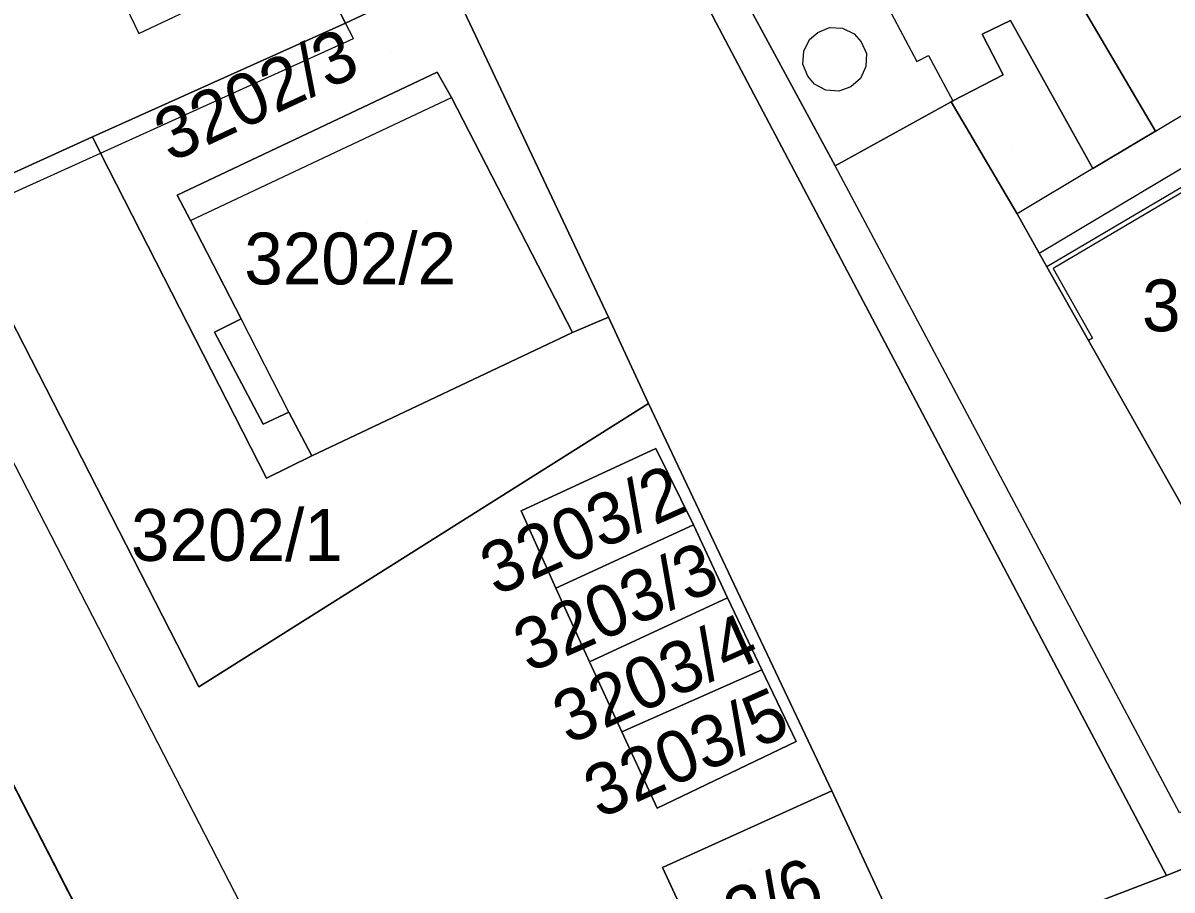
# Model space of a CAD drawing. Extents: x -264070 to -262271, y -1238894 to -1238141.
# Drawn here: x -263037.24 to -262992.87, y -1238701.34 to -1238667.88 of the extents above; entities that cross this region are included whole.
import ezdxf

# ---------------------------------------------------------------- set-up
doc = ezdxf.new("R2010")
doc.units = 0
for name, color, linetype in [('body_kn', 7, 'Continuous'), ('kladpar_druhypozemkov', 7, 'Continuous'), ('kladpar_hranice', 7, 'Continuous'), ('kladpar_parcelnecisla', 7, 'Continuous'), ('kladpar_plochy', 7, 'Continuous'), ('zappar_hrandruhpozemk', 7, 'Continuous')]:
    doc.layers.add(name, color=color, linetype=linetype)

msp = doc.modelspace()

# ---------------------------------------------------------------- linework, layer by layer
at = {"layer": 'body_kn'}
for p, q in [((-263024.79, -1238667.89), (-263024.79, -1238667.89)), ((-263024.79, -1238667.89), (-263024.79, -1238667.89)), ((-263006.09, -1238668.06), (-263006.09, -1238668.06)), ((-263005.59, -1238668.08), (-263005.59, -1238668.08)), ((-263032.76, -1238668.29), (-263032.76, -1238668.29)), ((-263024.48, -1238668.48), (-263024.48, -1238668.48)), ((-263006.87, -1238668.52), (-263006.87, -1238668.52)), ((-263006.55, -1238668.25), (-263006.55, -1238668.25)), ((-263005.14, -1238668.3), (-263005.14, -1238668.3)), ((-263000.2, -1238668.31), (-263000.2, -1238668.31)), ((-263007.09, -1238668.97), (-263007.09, -1238668.97)), ((-263004.87, -1238668.61), (-263004.87, -1238668.61)), ((-263007.12, -1238669.47), (-263007.12, -1238669.47)), ((-263004.67, -1238669.06), (-263004.67, -1238669.06)), ((-263002.72, -1238669.36), (-263002.72, -1238669.36)), ((-263002.27, -1238669.13), (-263002.27, -1238669.13)), ((-263021.24, -1238669.78), (-263021.24, -1238669.78)), ((-263021.24, -1238669.78), (-263021.24, -1238669.78)), ((-263004.69, -1238669.56), (-263004.69, -1238669.56)), ((-262999.39, -1238669.88), (-262999.39, -1238669.88)), ((-263006.93, -1238669.93), (-263006.93, -1238669.93)), ((-263006.68, -1238670.24), (-263006.68, -1238670.24)), ((-263006.68, -1238670.24), (-263006.68, -1238670.24)), ((-263005.27, -1238670.35), (-263005.27, -1238670.35)), ((-263004.9, -1238670.02), (-263004.9, -1238670.02)), ((-263020.69, -1238670.76), (-263020.69, -1238670.76)), ((-263006.24, -1238670.47), (-263006.24, -1238670.47)), ((-263005.74, -1238670.51), (-263005.74, -1238670.51)), ((-263001.4, -1238670.92), (-263001.4, -1238670.92)), ((-263001.4, -1238670.92), (-263001.4, -1238670.92)), ((-263001.34, -1238670.88), (-263001.34, -1238670.88)), ((-263001.34, -1238670.88), (-263001.34, -1238670.88)), ((-262993.51, -1238672.05), (-262993.51, -1238672.05)), ((-262993.51, -1238672.05), (-262993.51, -1238672.05)), ((-263034.55, -1238672.27), (-263034.55, -1238672.27)), ((-263034.24, -1238672.91), (-263034.24, -1238672.91)), ((-263034.24, -1238672.91), (-263034.24, -1238672.91)), ((-263005.88, -1238673.39), (-263005.88, -1238673.39)), ((-262995.93, -1238673.5), (-262995.93, -1238673.5)), ((-262995.93, -1238673.5), (-262995.93, -1238673.5)), ((-263031.28, -1238674.52), (-263031.28, -1238674.52)), ((-263030.77, -1238675.5), (-263030.77, -1238675.5)), ((-263030.77, -1238675.5), (-263030.77, -1238675.5)), ((-262998.85, -1238675.25), (-262998.85, -1238675.25)), ((-262998, -1238676.77), (-262998, -1238676.77)), ((-262998, -1238676.77), (-262998, -1238676.77)), ((-262997.71, -1238677.29), (-262997.71, -1238677.29)), ((-262997.46, -1238677.36), (-262997.46, -1238677.36)), ((-263014.63, -1238679.23), (-263014.63, -1238679.23)), ((-263028.82, -1238679.3), (-263028.82, -1238679.3)), ((-263029.84, -1238679.81), (-263029.84, -1238679.81)), ((-263016.02, -1238679.82), (-263016.02, -1238679.82)), ((-262995.94, -1238680.05), (-262995.94, -1238680.05)), ((-262996.09, -1238680.14), (-262996.09, -1238680.14)), ((-263013.08, -1238682.56), (-263013.08, -1238682.56)), ((-263013.08, -1238682.56), (-263013.08, -1238682.56)), ((-263026.97, -1238682.9), (-263026.97, -1238682.9)), ((-263026.97, -1238682.9), (-263026.97, -1238682.9)), ((-263027.96, -1238683.37), (-263027.96, -1238683.37)), ((-263012.8, -1238684.3), (-263012.8, -1238684.3)), ((-263012.8, -1238684.3), (-263012.8, -1238684.3)), ((-263026.09, -1238684.59), (-263026.09, -1238684.59)), ((-263027.83, -1238685.45), (-263027.83, -1238685.45)), ((-263027.83, -1238685.45), (-263027.83, -1238685.45)), ((-263018, -1238686.71), (-263018, -1238686.71)), ((-263011.35, -1238687.25), (-263011.35, -1238687.25)), ((-263011.35, -1238687.25), (-263011.35, -1238687.25)), ((-263016.66, -1238689.69), (-263016.66, -1238689.69)), ((-263010.03, -1238690.07), (-263010.03, -1238690.07)), ((-263010.03, -1238690.07), (-263010.03, -1238690.07)), ((-263015.36, -1238692.54), (-263015.36, -1238692.54)), ((-263008.71, -1238692.85), (-263008.71, -1238692.85)), ((-263008.71, -1238692.85), (-263008.71, -1238692.85)), ((-263030.45, -1238693.5), (-263030.45, -1238693.5)), ((-263014.11, -1238695.24), (-263014.11, -1238695.24)), ((-263007.38, -1238695.61), (-263007.38, -1238695.61)), ((-263006, -1238697.52), (-263006, -1238697.52)), ((-263006, -1238697.52), (-263006, -1238697.52)), ((-263012.75, -1238698.18), (-263012.75, -1238698.18)), ((-263012.55, -1238700.48), (-263012.55, -1238700.48)), ((-262993.08, -1238700.78), (-262993.08, -1238700.78))]:
    msp.add_line(p, q, dxfattribs=at)
at = {"layer": 'kladpar_druhypozemkov'}
for p, q in [((-263023.05, -1238668.97), (-263023.05, -1238668.97)), ((-262999.02, -1238672.7), (-262999.02, -1238672.7)), ((-263023.95, -1238675.57), (-263023.95, -1238675.57)), ((-263014.93, -1238686.11), (-263014.93, -1238686.11)), ((-263028.96, -1238686.83), (-263028.96, -1238686.83)), ((-263013.73, -1238689.14), (-263013.73, -1238689.14)), ((-263012.4, -1238691.95), (-263012.4, -1238691.95)), ((-263011.18, -1238694.6), (-263011.18, -1238694.6)), ((-263009.13, -1238700.58), (-263009.13, -1238700.58))]:
    msp.add_line(p, q, dxfattribs=at)
at = {"layer": 'kladpar_hranice'}
msp.add_line((-263030.45, -1238693.5), (-263013.08, -1238682.56), dxfattribs=at)
for points in [[(-263052.34, -1238643.78), (-263046.08, -1238640.73), (-263039.68, -1238637.68), (-263037.08, -1238642.72), (-263026.17, -1238665.15), (-263024.79, -1238667.89), (-263034.55, -1238672.27), (-263042.28, -1238675.79), (-263047.47, -1238678.02), (-263057.58, -1238682.28), (-263058.06, -1238682.52), (-263071.86, -1238689.44), (-263073.49, -1238686.13), (-263075.06, -1238683.1), (-263076.21, -1238680.88), (-263080.88, -1238671.6), (-263083.53, -1238666.42), (-263086.84, -1238660.33), (-263094.51, -1238645.44), (-263098.48, -1238637.75), (-263081.88, -1238630.26), (-263063.39, -1238621.65)], [(-263002.72, -1238704.48), (-263003.68, -1238702.54), (-263006, -1238697.52), (-263013.08, -1238682.56), (-263014.63, -1238679.23), (-263020.86, -1238666.04), (-263024.79, -1238667.89), (-263026.17, -1238665.15), (-263037.08, -1238642.72), (-263039.68, -1238637.68), (-263043.28, -1238630.23), (-263035, -1238626.43), (-263027.76, -1238641.45), (-263026.91, -1238643.19), (-263023.76, -1238649.66), (-263020.39, -1238657.1), (-263017.48, -1238655.9), (-263016.81, -1238655.62), (-263010.47, -1238667.87), (-262993.08, -1238700.78), (-263002.72, -1238704.48)], [(-262997.81, -1238647.72), (-262996.13, -1238647.01), (-262994.92, -1238646.51), (-262993.71, -1238645.98), (-262991.75, -1238645.12), (-262971.32, -1238636.73), (-262969.81, -1238639.74), (-262968.79, -1238641.75), (-262950.35, -1238677.31), (-262948.95, -1238680.03), (-262948.59, -1238680.74), (-262947.65, -1238682.57), (-262968.3, -1238690.84), (-262971.51, -1238692.13), (-262993.08, -1238700.78), (-263010.47, -1238667.87), (-263016.81, -1238655.62), (-262999.1, -1238648.26), (-262997.81, -1238647.72)], [(-263001.34, -1238670.88), (-263001.4, -1238670.92), (-263005.88, -1238673.39), (-263009.23, -1238667.22), (-263011.64, -1238663.12), (-263011.2, -1238662.89), (-263013.53, -1238658.53), (-263005.27, -1238654.19), (-263004.22, -1238656.07), (-263001.28, -1238654.57), (-262997.26, -1238662.26), (-262995.51, -1238665.84), (-262996.76, -1238666.51), (-262993.51, -1238672.05), (-262995.93, -1238673.5), (-262999.11, -1238667.78), (-263000.2, -1238668.31), (-262999.39, -1238669.88), (-263001.34, -1238670.88)], [(-262992.04, -1238659.39), (-262997.26, -1238662.26), (-263001.28, -1238654.57), (-263004.22, -1238656.07), (-263005.27, -1238654.19), (-263013.53, -1238658.53), (-263011.2, -1238662.89), (-263011.64, -1238663.12), (-263009.23, -1238667.22), (-263005.88, -1238673.39)], [(-263001.4, -1238670.92), (-263001.34, -1238670.88), (-262999.39, -1238669.88), (-263000.2, -1238668.31), (-262999.11, -1238667.78), (-262995.93, -1238673.5), (-262993.51, -1238672.05), (-262996.76, -1238666.51), (-262995.51, -1238665.84), (-262997.26, -1238662.26), (-262992.04, -1238659.39)], [(-263024.79, -1238667.89), (-263020.86, -1238666.04), (-263014.63, -1238679.23), (-263016.02, -1238679.82), (-263020.69, -1238670.76), (-263021.24, -1238669.78), (-263031.28, -1238674.52), (-263030.77, -1238675.5), (-263028.82, -1238679.3), (-263029.84, -1238679.81), (-263027.96, -1238683.37), (-263026.97, -1238682.9), (-263026.09, -1238684.59), (-263027.83, -1238685.45), (-263034.24, -1238672.91), (-263034.55, -1238672.27), (-263024.79, -1238667.89)], [(-263021.24, -1238669.78), (-263020.69, -1238670.76), (-263016.02, -1238679.82), (-263026.09, -1238684.59), (-263026.97, -1238682.9), (-263027.96, -1238683.37), (-263029.84, -1238679.81), (-263028.82, -1238679.3), (-263030.77, -1238675.5), (-263031.28, -1238674.52), (-263021.24, -1238669.78)], [(-263005.88, -1238673.39), (-263001.4, -1238670.92), (-262998.85, -1238675.25), (-262998, -1238676.77), (-262997.71, -1238677.29), (-262996.09, -1238680.14), (-262992.18, -1238687.04)], [(-262992.18, -1238687.04), (-262996.09, -1238680.14), (-262997.71, -1238677.29), (-262998, -1238676.77), (-262998.85, -1238675.25), (-263001.4, -1238670.92)], [(-263027.83, -1238685.45), (-263026.09, -1238684.59), (-263016.02, -1238679.82), (-263014.63, -1238679.23), (-263013.08, -1238682.56), (-263030.45, -1238693.5), (-263039.74, -1238675.38), (-263041.98, -1238676.37), (-263042.28, -1238675.79), (-263034.55, -1238672.27), (-263034.24, -1238672.91), (-263027.83, -1238685.45)], [(-263013.08, -1238682.56), (-263006, -1238697.52), (-263012.55, -1238700.48), (-263010.21, -1238705.51), (-263007.42, -1238704.26), (-263003.68, -1238702.54), (-263002.72, -1238704.48), (-262996.41, -1238717.63), (-263008.23, -1238722.48), (-263010.36, -1238723.38), (-263021.75, -1238728.08), (-263039.27, -1238694.08), (-263047.47, -1238678.02), (-263042.28, -1238675.79), (-263041.98, -1238676.37), (-263039.74, -1238675.38), (-263030.45, -1238693.5)], [(-263021.75, -1238728.08), (-263027.65, -1238730.48), (-263028.86, -1238730.96), (-263035.11, -1238733.54), (-263040.11, -1238721.84), (-263041.03, -1238719.64), (-263044.71, -1238711.18), (-263047.03, -1238705.9), (-263047.93, -1238703.8), (-263049.55, -1238699.98), (-263051.26, -1238695.96), (-263052.43, -1238693.19), (-263053.86, -1238689.87), (-263057.58, -1238682.28), (-263047.47, -1238678.02), (-263039.27, -1238694.08), (-263021.75, -1238728.08)], [(-262947.65, -1238682.57), (-262947.42, -1238683.01), (-262938.79, -1238679.58), (-262932.47, -1238691.8), (-262943.46, -1238696.23), (-262943.63, -1238695.89), (-262958.07, -1238702.1), (-262957.95, -1238702.43), (-262963.07, -1238704.47), (-262963.54, -1238704.66), (-262966.3, -1238705.75), (-262972.26, -1238708.2), (-262972.41, -1238707.87), (-262987.6, -1238713.86), (-262987.53, -1238714.09), (-262996.41, -1238717.63), (-263002.72, -1238704.48), (-262993.08, -1238700.78), (-262971.51, -1238692.13), (-262968.3, -1238690.84), (-262947.65, -1238682.57)], [(-263012.8, -1238684.3), (-263011.35, -1238687.25), (-263016.66, -1238689.69), (-263018, -1238686.71), (-263012.8, -1238684.3)], [(-263012.75, -1238698.18), (-263007.38, -1238695.61), (-263008.71, -1238692.85), (-263010.03, -1238690.07), (-263011.35, -1238687.25), (-263012.8, -1238684.3), (-263018, -1238686.71), (-263016.66, -1238689.69), (-263015.36, -1238692.54), (-263014.11, -1238695.24), (-263012.75, -1238698.18)], [(-263011.35, -1238687.25), (-263010.03, -1238690.07), (-263015.36, -1238692.54), (-263016.66, -1238689.69), (-263011.35, -1238687.25)], [(-263010.03, -1238690.07), (-263008.71, -1238692.85), (-263014.11, -1238695.24), (-263015.36, -1238692.54), (-263010.03, -1238690.07)], [(-263008.71, -1238692.85), (-263007.38, -1238695.61), (-263012.75, -1238698.18), (-263014.11, -1238695.24), (-263008.71, -1238692.85)], [(-263006, -1238697.52), (-263003.68, -1238702.54), (-263007.42, -1238704.26), (-263010.21, -1238705.51), (-263012.55, -1238700.48), (-263006, -1238697.52)]]:
    msp.add_lwpolyline(points, dxfattribs=at)
at = {"layer": 'kladpar_plochy'}
for p, q in [((-263026.17, -1238665.15), (-263024.79, -1238667.89)), ((-263009.23, -1238667.22), (-263005.88, -1238673.39)), ((-263024.79, -1238667.89), (-263034.55, -1238672.27)), ((-262993.08, -1238700.78), (-263010.47, -1238667.87)), ((-263005.88, -1238673.39), (-263001.4, -1238670.92)), ((-263001.4, -1238670.92), (-262998.85, -1238675.25)), ((-263034.55, -1238672.27), (-263042.28, -1238675.79)), ((-263039.74, -1238675.38), (-263030.45, -1238693.5)), ((-262998.85, -1238675.25), (-262998, -1238676.77)), ((-262998, -1238676.77), (-262997.71, -1238677.29)), ((-262997.71, -1238677.29), (-262996.09, -1238680.14)), ((-262996.09, -1238680.14), (-262992.18, -1238687.04)), ((-263030.45, -1238693.5), (-263013.08, -1238682.56)), ((-263013.08, -1238682.56), (-263006, -1238697.52)), ((-263012.8, -1238684.3), (-263018, -1238686.71)), ((-263011.35, -1238687.25), (-263012.8, -1238684.3)), ((-263018, -1238686.71), (-263016.66, -1238689.69)), ((-263010.03, -1238690.07), (-263011.35, -1238687.25)), ((-263016.66, -1238689.69), (-263015.36, -1238692.54)), ((-263008.71, -1238692.85), (-263010.03, -1238690.07)), ((-263015.36, -1238692.54), (-263014.11, -1238695.24)), ((-262971.51, -1238692.13), (-262993.08, -1238700.78)), ((-263007.38, -1238695.61), (-263008.71, -1238692.85)), ((-263021.75, -1238728.08), (-263039.27, -1238694.08)), ((-263014.11, -1238695.24), (-263012.75, -1238698.18)), ((-263012.75, -1238698.18), (-263007.38, -1238695.61)), ((-263006, -1238697.52), (-263012.55, -1238700.48)), ((-263012.55, -1238700.48), (-263010.21, -1238705.51))]:
    msp.add_line(p, q, dxfattribs=at)
for points in [[(-263002.72, -1238704.48), (-263003.68, -1238702.54), (-263006, -1238697.52), (-263013.08, -1238682.56), (-263014.63, -1238679.23), (-263020.86, -1238666.04), (-263024.79, -1238667.89), (-263026.17, -1238665.15), (-263037.08, -1238642.72), (-263039.68, -1238637.68), (-263043.28, -1238630.23), (-263035, -1238626.43), (-263027.76, -1238641.45), (-263026.91, -1238643.19), (-263023.76, -1238649.66), (-263020.39, -1238657.1), (-263017.48, -1238655.9), (-263016.81, -1238655.62), (-263010.47, -1238667.87), (-262993.08, -1238700.78)], [(-263001.34, -1238670.88), (-263001.4, -1238670.92), (-263005.88, -1238673.39), (-263009.23, -1238667.22), (-263011.64, -1238663.12), (-263011.2, -1238662.89), (-263013.53, -1238658.53), (-263005.27, -1238654.19), (-263004.22, -1238656.07), (-263001.28, -1238654.57), (-262997.26, -1238662.26), (-262995.51, -1238665.84), (-262996.76, -1238666.51), (-262993.51, -1238672.05), (-262995.93, -1238673.5), (-262999.11, -1238667.78), (-263000.2, -1238668.31), (-262999.39, -1238669.88)], [(-263024.79, -1238667.89), (-263020.86, -1238666.04), (-263014.63, -1238679.23), (-263016.02, -1238679.82), (-263020.69, -1238670.76), (-263021.24, -1238669.78), (-263031.28, -1238674.52), (-263030.77, -1238675.5), (-263028.82, -1238679.3), (-263029.84, -1238679.81), (-263027.96, -1238683.37), (-263026.97, -1238682.9), (-263026.09, -1238684.59), (-263027.83, -1238685.45), (-263034.24, -1238672.91), (-263034.55, -1238672.27)], [(-263021.24, -1238669.78), (-263020.69, -1238670.76), (-263016.02, -1238679.82), (-263026.09, -1238684.59), (-263026.97, -1238682.9), (-263027.96, -1238683.37), (-263029.84, -1238679.81), (-263028.82, -1238679.3), (-263030.77, -1238675.5), (-263031.28, -1238674.52)], [(-263027.83, -1238685.45), (-263026.09, -1238684.59), (-263016.02, -1238679.82), (-263014.63, -1238679.23), (-263013.08, -1238682.56), (-263030.45, -1238693.5), (-263039.74, -1238675.38), (-263041.98, -1238676.37), (-263042.28, -1238675.79), (-263034.55, -1238672.27), (-263034.24, -1238672.91)], [(-263021.75, -1238728.08), (-263027.65, -1238730.48), (-263028.86, -1238730.96), (-263035.11, -1238733.54), (-263040.11, -1238721.84), (-263041.03, -1238719.64), (-263044.71, -1238711.18), (-263047.03, -1238705.9), (-263047.93, -1238703.8), (-263049.55, -1238699.98), (-263051.26, -1238695.96), (-263052.43, -1238693.19), (-263053.86, -1238689.87), (-263057.58, -1238682.28), (-263047.47, -1238678.02), (-263039.27, -1238694.08)], [(-262947.65, -1238682.57), (-262947.42, -1238683.01), (-262938.79, -1238679.58), (-262932.47, -1238691.8), (-262943.46, -1238696.23), (-262943.63, -1238695.89), (-262958.07, -1238702.1), (-262957.95, -1238702.43), (-262963.07, -1238704.47), (-262963.54, -1238704.66), (-262966.3, -1238705.75), (-262972.26, -1238708.2), (-262972.41, -1238707.87), (-262987.6, -1238713.86), (-262987.53, -1238714.09), (-262996.41, -1238717.63), (-263002.72, -1238704.48), (-262993.08, -1238700.78), (-262971.51, -1238692.13), (-262968.3, -1238690.84)], [(-263012.8, -1238684.3), (-263011.35, -1238687.25), (-263016.66, -1238689.69), (-263018, -1238686.71)], [(-263011.35, -1238687.25), (-263010.03, -1238690.07), (-263015.36, -1238692.54), (-263016.66, -1238689.69)], [(-263010.03, -1238690.07), (-263008.71, -1238692.85), (-263014.11, -1238695.24), (-263015.36, -1238692.54)], [(-263008.71, -1238692.85), (-263007.38, -1238695.61), (-263012.75, -1238698.18), (-263014.11, -1238695.24)], [(-263006, -1238697.52), (-263003.68, -1238702.54), (-263007.42, -1238704.26), (-263010.21, -1238705.51), (-263012.55, -1238700.48)]]:
    msp.add_lwpolyline(points, close=True, dxfattribs=at)
msp.add_lwpolyline([(-262992.18, -1238687.04), (-262996.09, -1238680.14), (-262997.71, -1238677.29), (-262998, -1238676.77), (-262998.85, -1238675.25), (-263001.4, -1238670.92), (-263001.34, -1238670.88), (-262999.39, -1238669.88), (-263000.2, -1238668.31), (-262999.11, -1238667.78), (-262995.93, -1238673.5), (-262993.51, -1238672.05), (-262996.76, -1238666.51), (-262995.51, -1238665.84), (-262997.26, -1238662.26), (-262992.04, -1238659.39)], dxfattribs=at)
at = {"layer": 'zappar_hrandruhpozemk'}
for p, q in [((-263046.08, -1238640.73), (-263032.76, -1238668.29)), ((-263005.04, -1238665.02), (-263002.72, -1238669.36)), ((-263032.76, -1238668.29), (-263026.17, -1238665.15)), ((-263024.48, -1238668.48), (-263024.79, -1238667.89)), ((-263034.24, -1238672.91), (-263024.48, -1238668.48)), ((-262993.51, -1238672.05), (-262987.16, -1238668.24)), ((-263004.87, -1238668.61), (-263004.67, -1238669.06)), ((-262998, -1238676.77), (-262986.33, -1238669.78)), ((-263030.77, -1238675.5), (-263020.69, -1238670.76)), ((-262986, -1238670.39), (-262997.71, -1238677.29)), ((-262985.92, -1238670.53), (-262997.46, -1238677.36)), ((-263039.74, -1238675.38), (-263034.24, -1238672.91)), ((-262995.93, -1238673.5), (-262998.85, -1238675.25)), ((-263041.98, -1238676.37), (-263022.09, -1238714.99)), ((-263026.97, -1238682.9), (-263028.82, -1238679.3))]:
    msp.add_line(p, q, dxfattribs=at)
for points in [[(-263006.68, -1238670.24), (-263006.93, -1238669.93), (-263007.12, -1238669.47), (-263007.09, -1238668.97), (-263006.87, -1238668.52), (-263006.55, -1238668.25), (-263006.09, -1238668.06), (-263005.59, -1238668.08), (-263005.14, -1238668.3), (-263004.87, -1238668.61)], [(-263004.67, -1238669.06), (-263004.69, -1238669.56), (-263004.9, -1238670.02), (-263005.27, -1238670.35), (-263005.74, -1238670.51), (-263006.24, -1238670.47), (-263006.68, -1238670.24)], [(-263002.72, -1238669.36), (-263002.27, -1238669.13), (-263001.34, -1238670.88)], [(-262974.05, -1238690.87), (-262992.58, -1238698.36), (-263005.88, -1238673.39)], [(-262997.46, -1238677.36), (-262995.94, -1238680.05), (-262996.09, -1238680.14)]]:
    msp.add_lwpolyline(points, dxfattribs=at)

# ---------------------------------------------------------------- texts
at = {"layer": 'kladpar_parcelnecisla'}
for s, rotation, p in [('3202/3', 25, (-263031.534, -1238673.279)), ('3203/2', 24, (-263018.978, -1238690.013)), ('3203/3', 24, (-263017.692, -1238692.979)), ('3203/4', 24, (-263016.179, -1238695.748)), ('3203/5', 24, (-263014.979, -1238698.61)), ('3203/6', 24, (-263013.649, -1238705.158))]:
    msp.add_text(s, height=2, rotation=rotation, dxfattribs=at).set_placement(p)
for s, p in [('3202/2', (-263028.694, -1238677.97)), ('3205/17', (-262994.03, -1238679.78)), ('3202/1', (-263033.068, -1238688.64))]:
    msp.add_text(s, height=2, dxfattribs=at).set_placement(p)

doc.saveas('drawing.dxf')
